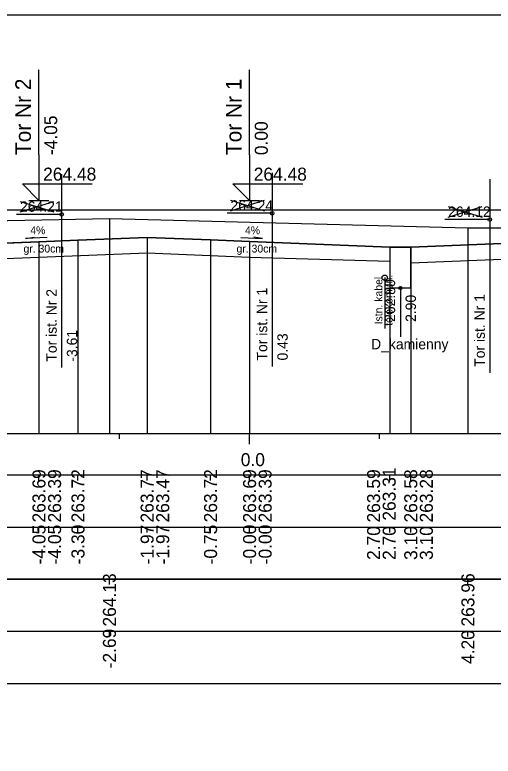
# Model space of a CAD drawing. Extents: x 6516023 to 6560129, y 5513077 to 5529206.
# Drawn here: x 6520498.47 to 6520507.67, y 5514565.91 to 5514580.16 of the extents above; entities that cross this region are included whole.
import ezdxf

# ---------------------------------------------------------------- set-up
doc = ezdxf.new("R2010")
doc.units = 0
for name, color, linetype in [('IR_default', 7, 'Continuous'), ('TOR_PRZEK_P-kable', 7, 'Continuous'), ('TOR_PRZEK_P-komponent', 7, 'Continuous'), ('TOR_PRZEK_P-odwodnienie', 7, 'Continuous'), ('TOR_PRZEK_P-opisy', 7, 'Continuous'), ('TOR_PRZEK_P-tabelka istniejace', 7, 'Continuous'), ('TOR_PRZEK_P-tabelka projektowane', 7, 'Continuous'), ('TOR_PRZEK_P-teren istniejacy', 7, 'Continuous'), ('TOR_PRZEK_P-tory istniejace', 7, 'Continuous'), ('TOR_PRZEK_P-tory projektowane', 7, 'Continuous'), ('TOR_PRZEK_P-uklad odniesienia', 7, 'Continuous'), ('TOR_PRZEK_P-warstwa ochronna I', 7, 'Continuous'), ('TOR_PRZEK_P-warstwa ochronna II', 7, 'Continuous'), ('TOR_RAMKI-ramka+tabelka 1', 7, 'Continuous')]:
    doc.layers.add(name, color=color, linetype=linetype)

msp = doc.modelspace()

# ---------------------------------------------------------------- linework, layer by layer
at = {"layer": 'IR_default'}
msp.add_lwpolyline([(6520498.044, 5514576.409), (6520500.688, 5514576.409), (6520500.823, 5514576.409), (6520501.238, 5514576.409), (6520503.882, 5514576.409), (6520504.738, 5514576.409), (6520506.475, 5514576.407), (6520507.038, 5514576.407), (6520507.894, 5514576.407)], dxfattribs=at)
at = {"layer": 'TOR_PRZEK_P-kable'}
msp.add_line((6520505.587, 5514575.104), (6520505.587, 5514574.13), dxfattribs=at)
msp.add_circle((6520505.587, 5514575.104), 0.05, dxfattribs=at)
at = {"layer": 'TOR_PRZEK_P-komponent'}
msp.add_lwpolyline([(6520497.188, 5514576.409), (6520500.688, 5514576.409), (6520501.238, 5514576.409), (6520504.738, 5514576.409), (6520507.038, 5514576.407), (6520510.538, 5514576.407), (6520511.788, 5514576.407), (6520515.288, 5514576.407), (6520516.373, 5514575.683), (6520513.538, 5514575.797), (6520512.788, 5514575.827), (6520511.538, 5514575.877), (6520510.788, 5514575.877), (6520509.538, 5514575.827), (6520508.788, 5514575.797), (6520506.088, 5514575.689), (6520505.688, 5514575.692), (6520502.988, 5514575.8), (6520502.238, 5514575.83), (6520501.018, 5514575.879), (6520499.688, 5514575.825), (6520498.938, 5514575.795), (6520496.098, 5514575.682), (6520496.098, 5514575.682)], close=True, dxfattribs=at)
at = {"layer": 'TOR_PRZEK_P-odwodnienie'}
msp.add_line((6520505.888, 5514574.907), (6520505.888, 5514573.969), dxfattribs=at)
msp.add_lwpolyline([(6520505.688, 5514575.692), (6520505.688, 5514574.907), (6520506.088, 5514574.907), (6520506.088, 5514575.689)], dxfattribs=at)
msp.add_circle((6520505.888, 5514574.907), 0.03, dxfattribs=at)
at = {"layer": 'TOR_PRZEK_P-opisy'}
for points in [[(6520499.094, 5514575.874), (6520498.676, 5514575.855), (6520498.844, 5514575.883)], [(6520502.821, 5514575.873), (6520503.239, 5514575.854), (6520503.071, 5514575.882)]]:
    msp.add_lwpolyline(points, dxfattribs=at)
at = {"layer": 'TOR_PRZEK_P-tabelka istniejace'}
for p, q in [((6520500.293, 5514569.206), (6520500.293, 5514569.306)), ((6520507.187, 5514569.206), (6520507.187, 5514569.306)), ((6520452.163, 5514568.306), (6520545.963, 5514568.306)), ((6520500.293, 5514568.206), (6520500.293, 5514568.306)), ((6520507.187, 5514568.206), (6520507.187, 5514568.306))]:
    msp.add_line(p, q, dxfattribs=at)
for points in [[(6520500.293, 5514576.241), (6520500.293, 5514572.306), (6520500.293, 5514572.176), (6520500.293, 5514572.106)], [(6520507.187, 5514576.063), (6520507.187, 5514572.306), (6520507.187, 5514572.176), (6520507.187, 5514572.106)]]:
    msp.add_lwpolyline(points, dxfattribs=at)
msp.add_lwpolyline([(6520452.163, 5514569.306), (6520452.163, 5514567.306), (6520545.963, 5514567.306), (6520545.963, 5514569.306)], close=True, dxfattribs=at)
at = {"layer": 'TOR_PRZEK_P-tabelka projektowane'}
for p, q in [((6520498.938, 5514571.206), (6520498.938, 5514571.306)), ((6520498.938, 5514571.206), (6520498.938, 5514571.306)), ((6520499.688, 5514571.206), (6520499.688, 5514571.306)), ((6520501.018, 5514571.206), (6520501.018, 5514571.306)), ((6520501.018, 5514571.206), (6520501.018, 5514571.306)), ((6520502.238, 5514571.206), (6520502.238, 5514571.306)), ((6520502.988, 5514571.206), (6520502.988, 5514571.306)), ((6520502.988, 5514571.206), (6520502.988, 5514571.306)), ((6520505.688, 5514571.206), (6520505.688, 5514571.306)), ((6520505.688, 5514571.206), (6520505.688, 5514571.306)), ((6520506.088, 5514571.206), (6520506.088, 5514571.306)), ((6520506.088, 5514571.206), (6520506.088, 5514571.306)), ((6520452.163, 5514570.306), (6520545.963, 5514570.306)), ((6520498.938, 5514570.206), (6520498.938, 5514570.306)), ((6520498.938, 5514570.206), (6520498.938, 5514570.306)), ((6520499.688, 5514570.206), (6520499.688, 5514570.306)), ((6520501.018, 5514570.206), (6520501.018, 5514570.306)), ((6520501.018, 5514570.206), (6520501.018, 5514570.306)), ((6520502.238, 5514570.206), (6520502.238, 5514570.306)), ((6520502.988, 5514570.206), (6520502.988, 5514570.306)), ((6520502.988, 5514570.206), (6520502.988, 5514570.306)), ((6520505.688, 5514570.206), (6520505.688, 5514570.306)), ((6520505.688, 5514570.206), (6520505.688, 5514570.306)), ((6520506.088, 5514570.206), (6520506.088, 5514570.306)), ((6520506.088, 5514570.206), (6520506.088, 5514570.306))]:
    msp.add_line(p, q, dxfattribs=at)
for points in [[(6520501.018, 5514575.879), (6520501.018, 5514572.306), (6520501.018, 5514572.176), (6520501.018, 5514572.106)], [(6520498.938, 5514575.795), (6520498.938, 5514572.306), (6520498.938, 5514572.176), (6520498.938, 5514572.106)], [(6520499.688, 5514575.825), (6520499.688, 5514572.306), (6520499.688, 5514572.176), (6520499.688, 5514572.106)], [(6520502.238, 5514575.83), (6520502.238, 5514572.306), (6520502.238, 5514572.176), (6520502.238, 5514572.106)], [(6520502.988, 5514575.8), (6520502.988, 5514572.306), (6520502.988, 5514572.176), (6520502.988, 5514572.106)], [(6520505.688, 5514575.692), (6520505.688, 5514572.306), (6520505.688, 5514572.176), (6520505.688, 5514572.106)], [(6520506.088, 5514575.689), (6520506.088, 5514572.306), (6520506.088, 5514572.176), (6520506.088, 5514572.106)], [(6520498.938, 5514575.495), (6520498.938, 5514572.306), (6520498.938, 5514572.176), (6520498.938, 5514572.106)], [(6520501.018, 5514575.579), (6520501.018, 5514572.306), (6520501.018, 5514572.176), (6520501.018, 5514572.106)], [(6520502.988, 5514575.5), (6520502.988, 5514572.306), (6520502.988, 5514572.176), (6520502.988, 5514572.106)], [(6520505.688, 5514575.421), (6520505.688, 5514572.306), (6520505.688, 5514572.176), (6520505.688, 5514572.106)], [(6520506.088, 5514575.389), (6520506.088, 5514572.306), (6520506.088, 5514572.176), (6520506.088, 5514572.106)]]:
    msp.add_lwpolyline(points, dxfattribs=at)
msp.add_lwpolyline([(6520452.163, 5514571.306), (6520452.163, 5514569.306), (6520545.963, 5514569.306), (6520545.963, 5514571.306)], close=True, dxfattribs=at)
at = {"layer": 'TOR_PRZEK_P-teren istniejacy'}
msp.add_lwpolyline([(6520486.929, 5514575.324), (6520489.684, 5514575.266), (6520491.064, 5514574.163), (6520491.72, 5514573.692), (6520492.353, 5514574.171), (6520493.825, 5514575.181), (6520494.043, 5514575.209), (6520494.222, 5514575.226), (6520496.236, 5514575.301), (6520496.502, 5514575.378), (6520497.455, 5514575.855), (6520497.849, 5514576.058), (6520498.34, 5514576.201), (6520500.293, 5514576.241), (6520507.187, 5514576.063), (6520509.604, 5514576.063)], dxfattribs=at)
at = {"layer": 'TOR_PRZEK_P-tory istniejace'}
for p, q in [((6520499.373, 5514577.095), (6520499.373, 5514573.375)), ((6520503.421, 5514577.118), (6520503.421, 5514573.397)), ((6520507.607, 5514576.997), (6520507.607, 5514573.277)), ((6520502.622, 5514576.389), (6520503.274, 5514576.592)), ((6520502.622, 5514576.592), (6520503.274, 5514576.389)), ((6520498.574, 5514576.367), (6520499.226, 5514576.57)), ((6520498.574, 5514576.57), (6520499.226, 5514576.367)), ((6520506.807, 5514576.269), (6520507.459, 5514576.472)), ((6520506.807, 5514576.472), (6520507.459, 5514576.269)), ((6520499.374, 5514576.32), (6520498.508, 5514576.32)), ((6520503.422, 5514576.342), (6520502.556, 5514576.342)), ((6520507.607, 5514576.222), (6520506.741, 5514576.222))]:
    msp.add_line(p, q, dxfattribs=at)
for centre in [(6520499.374, 5514576.32), (6520503.422, 5514576.342), (6520507.607, 5514576.222)]:
    msp.add_circle(centre, 0.035, dxfattribs=at)
at = {"layer": 'TOR_PRZEK_P-tory projektowane'}
for p, q in [((6520498.938, 5514577.466), (6520498.938, 5514579.099)), ((6520502.988, 5514577.466), (6520502.988, 5514579.099)), ((6520498.938, 5514577.466), (6520498.938, 5514576.589)), ((6520502.988, 5514577.466), (6520502.988, 5514576.589)), ((6520498.938, 5514576.589), (6520498.619, 5514576.908)), ((6520498.619, 5514576.908), (6520499.963, 5514576.908)), ((6520502.988, 5514576.589), (6520502.669, 5514576.908)), ((6520502.669, 5514576.908), (6520504.013, 5514576.908)), ((6520498.746, 5514576.589), (6520499.13, 5514576.589)), ((6520502.796, 5514576.589), (6520503.18, 5514576.589))]:
    msp.add_line(p, q, dxfattribs=at)
at = {"layer": 'TOR_PRZEK_P-uklad odniesienia'}
for p, q in [((6520455.963, 5514572.106), (6520545.963, 5514572.106)), ((6520500.488, 5514572.006), (6520500.488, 5514572.106)), ((6520502.988, 5514571.906), (6520502.988, 5514572.106)), ((6520505.488, 5514572.006), (6520505.488, 5514572.106))]:
    msp.add_line(p, q, dxfattribs=at)
at = {"layer": 'TOR_PRZEK_P-warstwa ochronna I'}
for points in [[(6520494.286, 5514575.309), (6520498.938, 5514575.495), (6520501.018, 5514575.579), (6520502.988, 5514575.5), (6520505.688, 5514575.421)], [(6520506.088, 5514575.389), (6520508.788, 5514575.497), (6520510.788, 5514575.577), (6520511.538, 5514575.577), (6520513.538, 5514575.494), (6520518.021, 5514575.315)]]:
    msp.add_lwpolyline(points, dxfattribs=at)
at = {"layer": 'TOR_PRZEK_P-warstwa ochronna II'}
msp.add_lwpolyline([(6520490.282, 5514574.788), (6520491.16, 5514574.751), (6520492.015, 5514574.181), (6520492.415, 5514574.181), (6520493.57, 5514574.951), (6520494.938, 5514575.635), (6520498.938, 5514575.795), (6520499.688, 5514575.825), (6520501.018, 5514575.879), (6520502.238, 5514575.83), (6520502.988, 5514575.8), (6520505.688, 5514575.692), (6520506.088, 5514575.689), (6520508.788, 5514575.797), (6520509.538, 5514575.827), (6520510.788, 5514575.877), (6520511.538, 5514575.877), (6520512.788, 5514575.827), (6520513.538, 5514575.797), (6520517.538, 5514575.637), (6520520.343, 5514573.767), (6520520.743, 5514573.767), (6520521.493, 5514574.267), (6520523.914, 5514574.388)], dxfattribs=at)
at = {"layer": 'TOR_RAMKI-ramka+tabelka 1'}
msp.add_lwpolyline([(6520449.513, 5514580.156), (6520697.013, 5514580.156), (6520697.013, 5514551.656), (6520449.513, 5514551.656)], close=True, dxfattribs=at)

# ---------------------------------------------------------------- texts
at = {"layer": 'TOR_PRZEK_P-kable'}
for s, height, p in [('Istn. kabel', 0.14999, (6520505.543, 5514574.206)), ('telekomun.', 0.15, (6520505.737, 5514574.178))]:
    msp.add_text(s, height=height, rotation=90.0511, dxfattribs=at).set_placement(p)
at = {"layer": 'TOR_PRZEK_P-odwodnienie'}
for s, rotation, p in [('262.80', 90, (6520505.788, 5514574.254)), ('2.90', 90, (6520506.188, 5514574.254)), ('D_kamienny', 360, (6520505.326, 5514573.727))]:
    msp.add_text(s, height=0.2, rotation=rotation, dxfattribs=at).set_placement(p)
at = {"layer": 'TOR_PRZEK_P-opisy'}
for rotation, p in [(0.1515, (6520498.771, 5514575.939)), (359.8485, (6520502.9, 5514575.939))]:
    msp.add_text('4%', height=0.15, rotation=rotation, dxfattribs=at).set_placement(p)
at = {"layer": 'TOR_PRZEK_P-tabelka istniejace'}
for s, p in [('264.13', (6520500.418, 5514568.398)), ('263.96', (6520507.312, 5514568.398)), ('-2.69', (6520500.418, 5514567.594)), ('4.20', (6520507.312, 5514567.678))]:
    msp.add_text(s, height=0.25, rotation=90, dxfattribs=at).set_placement(p)
at = {"layer": 'TOR_PRZEK_P-tabelka projektowane'}
for s, p in [('263.69', (6520499.063, 5514570.398)), ('263.39', (6520499.363, 5514570.398)), ('263.72', (6520499.813, 5514570.4)), ('263.77', (6520501.143, 5514570.398)), ('263.47', (6520501.443, 5514570.398)), ('263.72', (6520502.363, 5514570.4)), ('263.69', (6520503.113, 5514570.398)), ('263.39', (6520503.413, 5514570.398)), ('263.59', (6520505.498, 5514570.398)), ('263.31', (6520505.798, 5514570.433)), ('263.58', (6520506.213, 5514570.398)), ('263.28', (6520506.513, 5514570.398)), ('-4.05', (6520499.063, 5514569.593)), ('-4.05', (6520499.363, 5514569.593)), ('-3.30', (6520499.813, 5514569.594)), ('-1.97', (6520501.143, 5514569.594)), ('-1.97', (6520501.443, 5514569.594)), ('-0.75', (6520502.363, 5514569.593)), ('-0.00', (6520503.113, 5514569.594)), ('-0.00', (6520503.413, 5514569.594)), ('2.70', (6520505.498, 5514569.678)), ('2.70', (6520505.798, 5514569.678)), ('3.10', (6520506.213, 5514569.678)), ('3.10', (6520506.513, 5514569.678))]:
    msp.add_text(s, height=0.25, rotation=90, dxfattribs=at).set_placement(p)
at = {"layer": 'TOR_PRZEK_P-tory istniejace'}
for s, p in [('264.24', (6520502.622, 5514576.392)), ('264.21', (6520498.574, 5514576.37)), ('264.12', (6520506.807, 5514576.272))]:
    msp.add_text(s, height=0.2, dxfattribs=at).set_placement(p)
for s, rotation, p in [('Tor ist. Nr 2', 90.0511, (6520499.28, 5514573.49)), ('Tor ist. Nr 1', 90.0511, (6520503.328, 5514573.512)), ('Tor ist. Nr 1', 90.0511, (6520507.513, 5514573.391)), ('-3.61', 90, (6520499.674, 5514573.49)), ('0.43', 90, (6520503.722, 5514573.512))]:
    msp.add_text(s, height=0.2, rotation=rotation, dxfattribs=at).set_placement(p)
at = {"layer": 'TOR_PRZEK_P-tory projektowane'}
for s, height, p in [('Tor Nr 2', 0.3, (6520498.783, 5514577.46)), ('Tor Nr 1', 0.3, (6520502.833, 5514577.46)), ('-4.05', 0.25, (6520499.288, 5514577.459)), ('0.00', 0.25, (6520503.338, 5514577.459))]:
    msp.add_text(s, height=height, rotation=90, dxfattribs=at).set_placement(p)
for p in [(6520499.018, 5514576.969), (6520503.068, 5514576.969)]:
    msp.add_text('264.48', height=0.25, dxfattribs=at).set_placement(p)
at = {"layer": 'TOR_PRZEK_P-uklad odniesienia'}
msp.add_text('0.0', height=0.25, dxfattribs=at).set_placement((6520502.819, 5514571.481))
at = {"layer": 'TOR_PRZEK_P-warstwa ochronna I'}
for p in [(6520498.64, 5514575.587), (6520502.737, 5514575.587)]:
    msp.add_text('gr. 30cm', height=0.15, dxfattribs=at).set_placement(p)

doc.saveas('drawing.dxf')
